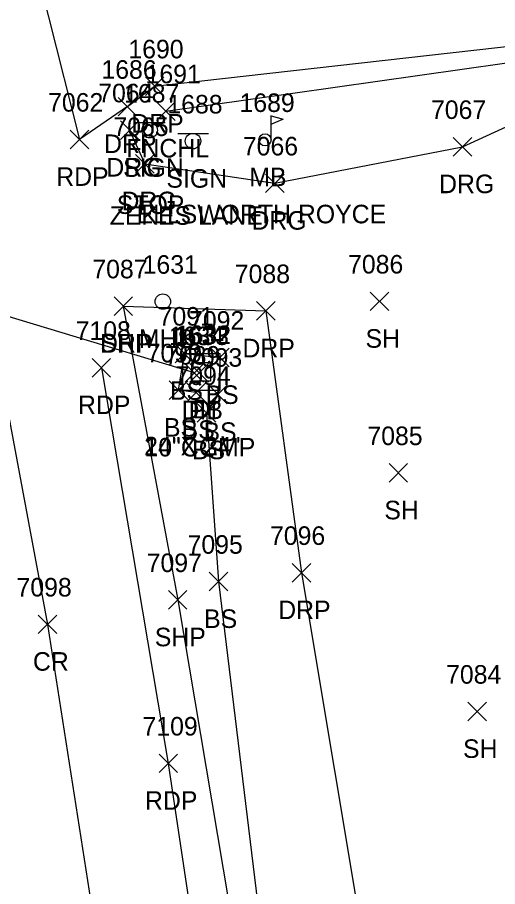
# Model space of a CAD drawing. Extents: x 1769141 to 1770911, y 735471 to 741449.
# Drawn here: x 1770338.7 to 1770390.5, y 736418.9 to 736512.6 of the extents above; entities that cross this region are included whole.
import ezdxf

# ---------------------------------------------------------------- set-up
doc = ezdxf.new("R2010")
doc.units = 0
for name, color, linetype in [('D_A', 7, 'Continuous'), ('D_C', 7, 'Continuous'), ('D_I', 7, 'Continuous'), ('D_TIC', 7, 'Continuous'), ('DCP', 7, 'Continuous'), ('DS', 7, 'Continuous'), ('L_A', 7, 'Continuous'), ('L_C', 7, 'Continuous'), ('L_I', 7, 'Continuous'), ('L_TIC', 7, 'Continuous'), ('LELB', 7, 'Continuous'), ('LFNC', 7, 'Continuous'), ('LMB', 7, 'Continuous'), ('P_A', 7, 'Continuous'), ('P_I', 7, 'Continuous'), ('P_TIC', 7, 'Continuous'), ('PET', 7, 'Continuous'), ('PRC', 7, 'Continuous'), ('PSP', 7, 'Continuous'), ('R_A', 7, 'Continuous'), ('R_I', 7, 'Continuous'), ('R_TIC', 7, 'Continuous'), ('RDG', 7, 'Continuous'), ('RDP', 7, 'Continuous'), ('S_A', 7, 'Continuous'), ('S_C', 7, 'Continuous'), ('S_I', 7, 'Continuous'), ('SSGN', 7, 'Continuous'), ('U_A', 7, 'Continuous'), ('U_I', 7, 'Continuous'), ('USMH', 7, 'Continuous')]:
    doc.layers.add(name, color=color, linetype=linetype)

msp = doc.modelspace()

# ---------------------------------------------------------------- linework, layer by layer
at = {"layer": 'D_TIC'}
for points in [[(1770356.809, 736473.254), (1770358.809, 736475.254)], [(1770358.809, 736473.254), (1770356.809, 736475.254)], [(1770357.32, 736473.273), (1770359.32, 736475.273)], [(1770359.32, 736473.273), (1770357.32, 736475.273)]]:
    msp.add_lwpolyline(points, dxfattribs=at)
at = {"layer": 'DCP'}
msp.add_lwpolyline([(1770357.809, 736474.254), (1770286.465, 736495.831)], dxfattribs=at)
at = {"layer": 'DS'}
for p, q in [((1770356.549, 736476.37), (1770360.549, 736476.37)), ((1770356.549, 736472.37), (1770356.549, 736476.37)), ((1770360.549, 736476.37), (1770360.549, 736472.37)), ((1770357.549, 736473.37), (1770357.549, 736475.37)), ((1770357.549, 736475.37), (1770359.549, 736475.37)), ((1770359.549, 736475.37), (1770359.549, 736473.37)), ((1770358.554, 736474.371), (1770358.554, 736474.371)), ((1770358.554, 736474.371), (1770358.554, 736474.371)), ((1770359.549, 736473.37), (1770357.549, 736473.37)), ((1770360.549, 736472.37), (1770356.549, 736472.37))]:
    msp.add_line(p, q, dxfattribs=at)
at = {"layer": 'L_TIC'}
for points in [[(1770353.725, 736501.486), (1770355.725, 736503.486)], [(1770355.725, 736501.486), (1770353.725, 736503.486)], [(1770376.766, 736480.976), (1770378.766, 736482.976)], [(1770378.766, 736480.976), (1770376.766, 736482.976)], [(1770355.727, 736475.362), (1770357.727, 736477.362)], [(1770357.727, 736475.362), (1770355.727, 736477.362)], [(1770359.574, 736474.918), (1770361.574, 736476.918)], [(1770361.574, 736474.918), (1770359.574, 736476.918)], [(1770355.092, 736471.398), (1770357.092, 736473.398)], [(1770357.092, 736471.398), (1770355.092, 736473.398)], [(1770356.993, 736471.154), (1770358.993, 736473.154)], [(1770358.993, 736471.154), (1770356.993, 736473.154)], [(1770359.354, 736470.932), (1770361.354, 736472.932)], [(1770361.354, 736470.932), (1770359.354, 736472.932)], [(1770358.107, 736468.959), (1770360.107, 736470.959)], [(1770360.107, 736468.959), (1770358.107, 736470.959)], [(1770378.794, 736462.481), (1770380.794, 736464.481)], [(1770380.794, 736462.481), (1770378.794, 736464.481)], [(1770359.417, 736450.772), (1770361.417, 736452.772)], [(1770361.417, 736450.772), (1770359.417, 736452.772)], [(1770387.276, 736436.765), (1770389.276, 736438.765)], [(1770389.276, 736436.765), (1770387.276, 736438.765)]]:
    msp.add_lwpolyline(points, dxfattribs=at)
at = {"layer": 'LELB'}
msp.add_lwpolyline([(1770357.993, 736472.154), (1770356.092, 736472.398), (1770356.727, 736476.362), (1770360.574, 736475.918), (1770360.354, 736471.932), (1770359.107, 736469.959), (1770360.417, 736451.772), (1770365.427, 736410.418), (1770371.32, 736377.104), (1770378.488, 736343.126), (1770378.878, 736325.732), (1770385.345, 736285.337), (1770388.61, 736269.562), (1770395.042, 736234.851), (1770404.201, 736194.336), (1770416.825, 736149.587)], dxfattribs=at)
at = {"layer": 'LFNC'}
msp.add_lwpolyline([(1770354.725, 736502.486), (1770395.779, 736508.311), (1770402.615, 736518.613), (1770411.861, 736523.523)], dxfattribs=at)
at = {"layer": 'LMB'}
for p, q in [((1770366.071, 736501.989), (1770367.365, 736501.607)), ((1770366.077, 736499.396), (1770366.076, 736501.991)), ((1770366.076, 736501.089), (1770367.359, 736501.598)), ((1770365.421, 736499.388), (1770365.421, 736499.388))]:
    msp.add_line(p, q, dxfattribs=at)
msp.add_circle((1770365.421, 736499.388), 0.656, dxfattribs=at)
at = {"layer": 'P_TIC'}
for points in [[(1770344.43, 736498.424), (1770346.43, 736500.424)], [(1770346.43, 736498.424), (1770344.43, 736500.424)], [(1770349.148, 736480.459), (1770351.148, 736482.459)], [(1770351.148, 736480.459), (1770349.148, 736482.459)], [(1770346.781, 736473.819), (1770348.781, 736475.819)], [(1770348.781, 736473.819), (1770346.781, 736475.819)], [(1770355.007, 736448.796), (1770357.007, 736450.796)], [(1770357.007, 736448.796), (1770355.007, 736450.796)], [(1770340.977, 736446.162), (1770342.977, 736448.162)], [(1770342.977, 736446.162), (1770340.977, 736448.162)], [(1770353.998, 736431.176), (1770355.998, 736433.176)], [(1770355.998, 736431.176), (1770353.998, 736433.176)]]:
    msp.add_lwpolyline(points, dxfattribs=at)
at = {"layer": 'PET'}
for points in [[(1770335.443, 736557.069), (1770338.749, 736525.899), (1770345.43, 736499.424)], [(1770347.781, 736474.819), (1770354.998, 736432.176), (1770361.532, 736388.529), (1770366.84, 736354.853), (1770372.049, 736324.05), (1770381.462, 736282.444), (1770384.072, 736268.212), (1770390.512, 736234.342), (1770400.684, 736193.438), (1770413, 736149.109)]]:
    msp.add_lwpolyline(points, dxfattribs=at)
at = {"layer": 'PRC'}
msp.add_lwpolyline([(1770320.06, 736552.221), (1770326.529, 736523.011), (1770332.875, 736495.755), (1770341.977, 736447.162), (1770347.559, 736411.502), (1770359.079, 736341.518), (1770362.217, 736322.297), (1770368.7, 736283.546), (1770372.313, 736265.936), (1770378.681, 736233.297), (1770389.325, 736191.804), (1770402.039, 736146.461)], dxfattribs=at)
at = {"layer": 'PSP'}
msp.add_lwpolyline([(1770350.148, 736481.459), (1770356.007, 736449.796), (1770362.144, 736413.514), (1770372.347, 736343.232), (1770375.44, 736325.156), (1770381.462, 736282.444)], dxfattribs=at)
at = {"layer": 'R_TIC'}
for points in [[(1770352.523, 736504.168), (1770354.523, 736506.168)], [(1770354.523, 736504.168), (1770352.523, 736506.168)], [(1770349.586, 736501.966), (1770351.586, 736503.966)], [(1770351.586, 736501.966), (1770349.586, 736503.966)], [(1770349.833, 736499.429), (1770351.833, 736501.429)], [(1770351.833, 736499.429), (1770349.833, 736501.429)], [(1770385.694, 736497.636), (1770387.694, 736499.636)], [(1770387.694, 736497.636), (1770385.694, 736499.636)], [(1770351.464, 736495.797), (1770353.464, 736497.797)], [(1770353.464, 736495.797), (1770351.464, 736497.797)], [(1770365.478, 736493.702), (1770367.478, 736495.702)], [(1770367.478, 736493.702), (1770365.478, 736495.702)], [(1770349.148, 736480.459), (1770351.148, 736482.459)], [(1770351.148, 736480.459), (1770349.148, 736482.459)], [(1770364.504, 736479.942), (1770366.504, 736481.942)], [(1770366.504, 736479.942), (1770364.504, 736481.942)], [(1770368.354, 736451.722), (1770370.354, 736453.722)], [(1770370.354, 736451.722), (1770368.354, 736453.722)]]:
    msp.add_lwpolyline(points, dxfattribs=at)
at = {"layer": 'RDG'}
msp.add_lwpolyline([(1770350.833, 736500.429), (1770352.464, 736496.797), (1770366.478, 736494.702), (1770386.694, 736498.636), (1770400.051, 736504.73), (1770420.272, 736518.541)], dxfattribs=at)
at = {"layer": 'RDP'}
for points in [[(1770350.586, 736502.966), (1770353.523, 736505.168), (1770393.01, 736509.632), (1770401.436, 736519.736), (1770411.179, 736524.781)], [(1770350.586, 736502.966), (1770345.43, 736499.424)], [(1770350.148, 736481.459), (1770365.504, 736480.942), (1770369.354, 736452.722), (1770376.484, 736410.106), (1770384.422, 736406.786), (1770401.897, 736364.629)]]:
    msp.add_lwpolyline(points, dxfattribs=at)
at = {"layer": 'SSGN'}
for p, q in [((1770351.341, 736501.252), (1770354.675, 736501.252)), ((1770352.988, 736500.419), (1770352.988, 736500.419)), ((1770356.011, 736500.08), (1770359.344, 736500.08)), ((1770357.658, 736499.247), (1770357.658, 736499.247))]:
    msp.add_line(p, q, dxfattribs=at)
for centre in [(1770352.988, 736500.419), (1770357.658, 736499.247)]:
    msp.add_circle(centre, 0.833, dxfattribs=at)
at = {"layer": 'USMH'}
for p, q in [((1770354.406, 736481.951), (1770354.406, 736481.951)), ((1770355.239, 736481.951), (1770355.239, 736481.951))]:
    msp.add_line(p, q, dxfattribs=at)
msp.add_circle((1770354.406, 736481.951), 0.833, dxfattribs=at)

# ---------------------------------------------------------------- texts
at = {"layer": 'D_A'}
for s, p in [('DIB', (1770356.422, 736469.273)), ('P', (1770357.187, 736469.254)), ('DI', (1770357.609, 736469.371))]:
    msp.add_text(s, height=2, dxfattribs=at).set_placement(p)
at = {"layer": 'D_C'}
for s, p in [('24"X 24"', (1770352.396, 736465.371)), ('10"CGMP', (1770352.431, 736465.254))]:
    msp.add_text(s, height=2, dxfattribs=at).set_placement(p)
at = {"layer": 'D_I'}
for s, p in [('1634', (1770355.068, 736477.254)), ('1633', (1770355.579, 736477.273)), ('1632', (1770355.814, 736477.371))]:
    msp.add_text(s, height=2, dxfattribs=at).set_placement(p)
at = {"layer": 'L_A'}
for s, p in [('FNCHL', (1770350.473, 736497.486)), ('MB', (1770363.728, 736494.388)), ('SH', (1770376.254, 736476.976)), ('BS', (1770355.168, 736471.362)), ('BS', (1770359.014, 736470.918)), ('BS', (1770354.533, 736467.398)), ('BS', (1770356.434, 736467.154)), ('BS', (1770358.794, 736466.932)), ('BS', (1770357.548, 736464.959)), ('SH', (1770378.283, 736458.481)), ('BS', (1770358.858, 736446.772)), ('SH', (1770386.764, 736432.765))]:
    msp.add_text(s, height=2, dxfattribs=at).set_placement(p)
at = {"layer": 'L_C'}
msp.add_text('ELLSWORTH ROYCE', height=2, dxfattribs=at).set_placement((1770351.579, 736490.388))
at = {"layer": 'L_I'}
for s, p in [('1691', (1770352.552, 736505.486)), ('1689', (1770362.673, 736502.388)), ('7086', (1770374.372, 736484.976)), ('7091', (1770353.955, 736479.362)), ('7092', (1770357.235, 736478.918)), ('7090', (1770352.667, 736475.398)), ('7089', (1770354.646, 736475.154)), ('7093', (1770357.015, 736474.932)), ('7094', (1770355.769, 736472.959)), ('7085', (1770376.456, 736466.481)), ('7095', (1770357.078, 736454.772)), ('7084', (1770384.937, 736440.765))]:
    msp.add_text(s, height=2, dxfattribs=at).set_placement(p)
at = {"layer": 'P_A'}
for s, p in [('RDP', (1770342.918, 736494.424)), ('SHP', (1770347.683, 736476.459)), ('RDP', (1770345.269, 736469.819)), ('SHP', (1770353.542, 736444.796)), ('CR', (1770340.41, 736442.162)), ('RDP', (1770352.486, 736427.176))]:
    msp.add_text(s, height=2, dxfattribs=at).set_placement(p)
at = {"layer": 'P_I'}
for s, p in [('7062', (1770342.044, 736502.424)), ('7087', (1770346.809, 736484.459)), ('7108', (1770345.009, 736477.819)), ('7097', (1770352.668, 736452.796)), ('7098', (1770338.639, 736450.162)), ('7109', (1770352.218, 736435.176))]:
    msp.add_text(s, height=2, dxfattribs=at).set_placement(p)
at = {"layer": 'R_A'}
for s, p in [('DRP', (1770351.011, 736500.168)), ('DRP', (1770348.074, 736497.966)), ('DRG', (1770348.321, 736495.429)), ('DRG', (1770384.182, 736493.636)), ('DRG', (1770349.952, 736491.797)), ('DRG', (1770363.967, 736489.702)), ('DRP', (1770347.636, 736476.459)), ('DRP', (1770362.992, 736475.942)), ('DRP', (1770366.842, 736447.722))]:
    msp.add_text(s, height=2, dxfattribs=at).set_placement(p)
at = {"layer": 'R_I'}
for s, p in [('1690', (1770350.696, 736508.168)), ('1686', (1770347.79, 736505.966)), ('7064', (1770347.447, 736503.429)), ('7067', (1770383.308, 736501.636)), ('7065', (1770349.078, 736499.797)), ('7066', (1770363.037, 736497.702)), ('7087', (1770346.809, 736484.459)), ('7088', (1770362.166, 736483.942)), ('7096', (1770365.96, 736455.722))]:
    msp.add_text(s, height=2, dxfattribs=at).set_placement(p)
at = {"layer": 'S_A'}
for p in [(1770350.126, 736495.398), (1770354.796, 736494.227)]:
    msp.add_text('SIGN', height=2, dxfattribs=at).set_placement(p)
at = {"layer": 'S_C'}
for s, p in [('STOP', (1770349.449, 736491.398)), ('ZEKES LANE', (1770348.677, 736490.227))]:
    msp.add_text(s, height=2, dxfattribs=at).set_placement(p)
at = {"layer": 'S_I'}
for s, p in [('1687', (1770350.228, 736503.398)), ('1688', (1770354.898, 736502.227))]:
    msp.add_text(s, height=2, dxfattribs=at).set_placement(p)
at = {"layer": 'U_A'}
msp.add_text('MHS', height=2, dxfattribs=at).set_placement((1770351.823, 736476.951))
at = {"layer": 'U_I'}
msp.add_text('1631', height=2, dxfattribs=at).set_placement((1770352.233, 736484.951))

doc.saveas('drawing.dxf')
